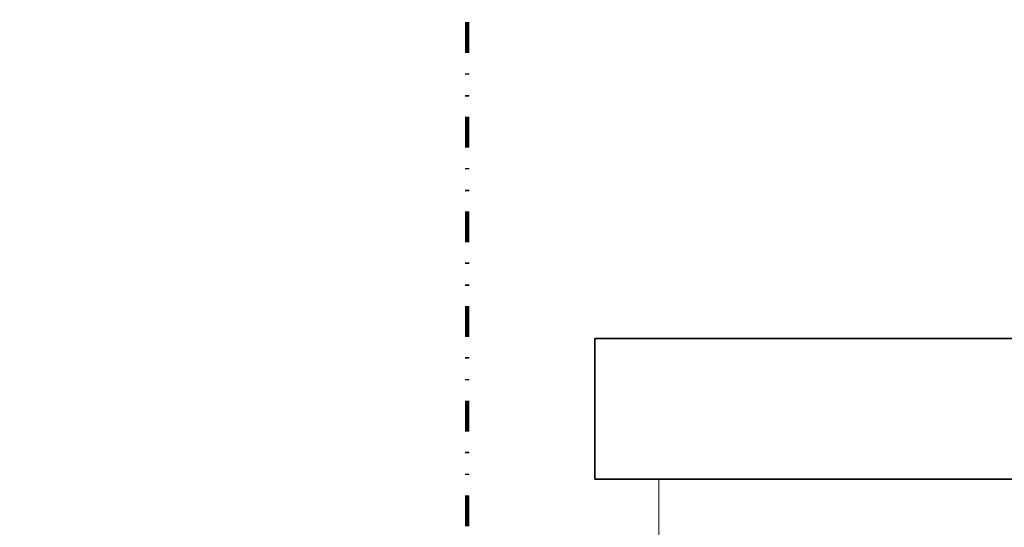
# Model space of a CAD drawing. Header units: millimetres. Extents: x -281 to 121694, y -16481 to 65128.
# Tile 473 of 656: x 18465 to 18542, y 30291 to 30331. Entities that reach past the tile are written whole.
import ezdxf

# ---------------------------------------------------------------- set-up
doc = ezdxf.new("R2010")
doc.units = ezdxf.units.MM
doc.linetypes.add('ARC FS 060 minutes', pattern=[7.2, 2.4, -1.6, 0, -1.6, 0, -1.6])
for name, color, linetype, lineweight in [('A--A2__Ruwbouw', 8, 'Continuous', 5), ('A--L$01A__Algemeen', 7, 'Continuous', 5), ('A--L21__Buitenwanden', 3, 'Continuous', 5), ('A--L28__Hoofddraagconstructies', 3, 'Continuous', 5)]:
    doc.layers.add(name, color=color, linetype=linetype, lineweight=lineweight)

# ---------------------------------------------------------------- blocks, each defined once
blk = doc.blocks.new('28_SCO_TLB_column steel HEA - HE220A-2543153-L_80_ 15')
at = {"layer": 'A--L28__Hoofddraagconstructies', "lineweight": 13}
h = blk.add_hatch(dxfattribs=at)
h.set_pattern_fill('FP_146', color=256, style=0, pattern_type=2)
h.set_pattern_definition([(45, (-18620, -30400), (-500, 500), []), (45, (-18450, -30400), (-500, 500), []), (45, (-18440, -30400), (-500, 500), []), (45, (-18430, -30400), (-500, 500), []), (45, (-18420, -30400), (-500, 500), []), (45, (-18410, -30400), (-500, 500), []), (45, (-18400, -30400), (-500, 500), []), (45, (-18390, -30400), (-500, 500), [])])
h.paths.add_polyline_path([(-21.5, -105), (110, -105), (110, -94), (21.5, -94), (8.772, -88.728), (3.5, -76), (3.5, 76), (8.772, 88.728), (21.5, 94), (110, 94), (110, 105), (-110, 105), (-110, 94), (-20.602, 93.628), (-8.772, 88.728), (-3.5, 76), (-3.5, -76), (-8.772, -88.728), (-21.5, -94), (-110, -94), (-110, -105)])
at = {"layer": 'A--L28__Hoofddraagconstructies', "color": 250, "lineweight": 35}
for p, q in [((-21.5, -94), (-110, -94)), ((-110, -94), (-110, -105)), ((-110, -105), (110, -105))]:
    blk.add_line(p, q, dxfattribs=at)
blk = doc.blocks.new('TBR-B-BWK-C-NIE-ARC-R25_rvt-1-L_80_ 15')
at = {"layer": 'A--L28__Hoofddraagconstructies', "color": 90, "lineweight": 13}
blk.add_blockref('28_SCO_TLB_column steel HEA - HE220A-2543153-L_80_ 15', (18620, 30400), dxfattribs=at)
blk = doc.blocks.new('65_GM_LIB_fire separation vertical_gen_arc - 060 minutes-2430445-L_80_ 15')
at = {"layer": 'A--L$01A__Algemeen', "linetype": 'ARC FS 060 minutes', "lineweight": 100}
blk.add_line((0, 0), (6397.728, 0), dxfattribs=at)
blk = doc.blocks.new('TBR-B-INS-BR-ARC-R25_rvt-1-L_80_ 15')
at = {"layer": 'A--L$01A__Algemeen', "color": 124, "linetype": 'ARC FS 060 minutes', "lineweight": 100, "rotation": 89.9999999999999}
blk.add_blockref('65_GM_LIB_fire separation vertical_gen_arc - 060 minutes-2430445-L_80_ 15', (18500, 24001.341), dxfattribs=at)

msp = doc.modelspace()

# ---------------------------------------------------------------- hatches: boundary and pattern name
at = {"layer": 'A--A2__Ruwbouw'}
h = msp.add_hatch(dxfattribs=at)
h.set_pattern_fill('FP_183', color=256, angle=-300, style=0, pattern_type=2)
h.set_pattern_definition([(240, (20050, 30350), (121.244, -70), []), (300, (20050, 30350), (121.244, 70), [])])
h.paths.add_polyline_path([(22165, 30300), (22165, 30350), (22013.5, 30350), (22013.5, 30324), (22018.772, 30311.272), (22031.5, 30306), (22120, 30306), (22120, 30300), (22140, 30300)])
h.paths.add_polyline_path([(21900, 30300), (21900, 30306), (21988.5, 30306), (22001.228, 30311.272), (22006.5, 30324), (22006.5, 30350), (20803.5, 30350), (20803.5, 30324), (20808.772, 30311.272), (20821.5, 30306), (20910, 30306), (20910, 30300), (21672.25, 30300)])
h.paths.add_polyline_path([(20690, 30300), (20690, 30306), (20778.5, 30306), (20791.228, 30311.272), (20796.5, 30324), (20796.5, 30350), (19833.5, 30350), (19833.5, 30324), (19838.772, 30311.272), (19851.5, 30306), (19940, 30306), (19940, 30300), (20178.9, 30300)])
h.paths.add_polyline_path([(19432.225, 30300), (19720, 30300), (19720, 30306), (19808.5, 30306), (19821.228, 30311.272), (19826.5, 30324), (19826.5, 30350), (18623.5, 30350), (18623.5, 30324), (18628.772, 30311.272), (18641.5, 30306), (18730, 30306), (18730, 30300)])
h.paths.add_polyline_path([(18510, 30300), (18510, 30306), (18598.5, 30306), (18611.228, 30311.272), (18616.5, 30324), (18616.5, 30350), (17960, 30350), (17960, 30300), (18465, 30300)])
h = msp.add_hatch(dxfattribs=at)
h.set_pattern_fill('FP_198', color=256, angle=60, style=0, pattern_type=2)
h.set_pattern_definition([(330, (18465, 27162.5), (70, 121.2436), []), (30, (18465, 27162.5), (-70, 121.2436), [])])
h.paths.add_polyline_path([(18465, 24025), (18515, 24025), (18515, 30295), (18510, 30295), (18510, 30300), (18465, 30300), (18465, 24037.5)])

# ---------------------------------------------------------------- linework, layer by layer
at = {"layer": 'A--L21__Buitenwanden'}
msp.add_line((18515, 30295), (18515, 24025), dxfattribs=at)

# ---------------------------------------------------------------- block references
at = {"lineweight": 5}
for name in ['TBR-B-INS-BR-ARC-R25_rvt-1-L_80_ 15', 'TBR-B-BWK-C-NIE-ARC-R25_rvt-1-L_80_ 15']:
    msp.add_blockref(name, (0, 0), dxfattribs=at)

doc.saveas('drawing.dxf')
